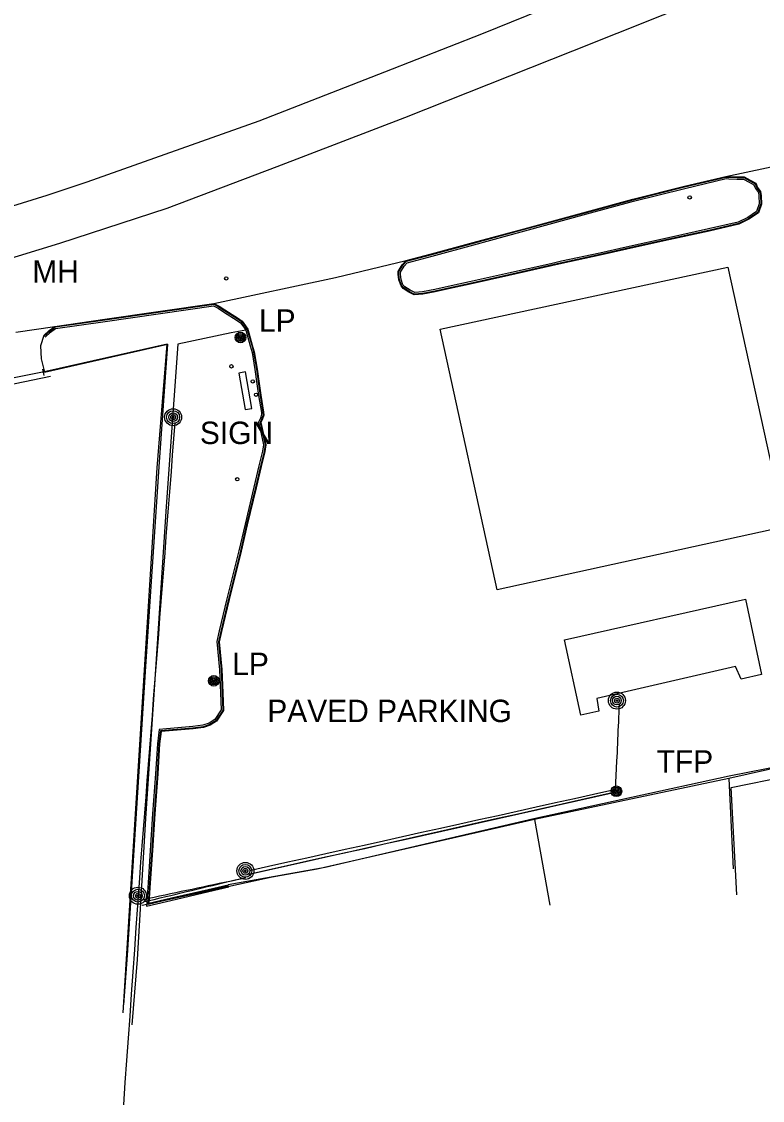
# Model space of a CAD drawing. Extents: x 368532 to 392481, y 10654822 to 10676899.
# Drawn here: x 389633 to 389798.4, y 10658712.6 to 10658953.5 of the extents above; entities that cross this region are included whole.
import ezdxf

# ---------------------------------------------------------------- set-up
doc = ezdxf.new("R2010")
doc.units = 0
for name, color, linetype in [('p_Catenary', 7, 'Continuous'), ('p_dtm sidewalk', 7, 'Continuous'), ('p_road - paved curb', 7, 'Continuous'), ('p_road general road feature', 7, 'Continuous'), ('p_road paint stripe', 7, 'Continuous'), ('p_structure building', 7, 'Continuous'), ('p_structure fence', 7, 'Continuous'), ('p_structure sign', 7, 'Continuous'), ('p_structure unidentified', 7, 'Continuous'), ('p_utility general pole', 7, 'Continuous'), ('p_utility_manhole', 7, 'Continuous')]:
    doc.layers.add(name, color=color, linetype=linetype)

msp = doc.modelspace()

# ---------------------------------------------------------------- linework, layer by layer
at = {"layer": 'p_Catenary'}
for points in [[(389658.95, 10658756.14), (389659.36, 10658762.23), (389659.64, 10658765.87), (389659.92, 10658769.5), (389660.2, 10658773.14), (389660.49, 10658776.77), (389660.77, 10658780.4), (389661.05, 10658784.04), (389661.34, 10658787.67), (389661.62, 10658791.31), (389661.9, 10658794.94), (389662.19, 10658798.58), (389662.47, 10658802.21), (389662.75, 10658805.84), (389663.04, 10658809.48), (389663.32, 10658813.11), (389663.6, 10658816.75), (389663.89, 10658820.38), (389664.17, 10658824.01), (389664.45, 10658827.65), (389664.74, 10658831.28), (389665.02, 10658834.92), (389665.3, 10658838.55), (389665.59, 10658842.18), (389665.87, 10658845.82), (389666.15, 10658849.45), (389666.44, 10658853.09), (389666.72, 10658856.72), (389667, 10658860.35), (389667.29, 10658863.99)], [(389765.63, 10658782.1), (389765.77, 10658785.19), (389765.92, 10658788.35), (389765.96, 10658789.33), (389766.01, 10658790.31), (389766.05, 10658791.3), (389766.1, 10658792.28), (389766.14, 10658793.26), (389766.19, 10658794.24), (389766.23, 10658795.22), (389766.28, 10658796.2), (389766.32, 10658797.19), (389766.36, 10658798.17), (389766.41, 10658799.15), (389766.45, 10658800.13), (389766.5, 10658801.25)], [(389683.87, 10658763.99), (389688.14, 10658764.93), (389692.41, 10658765.88), (389696.68, 10658766.83), (389700.95, 10658767.77), (389705.22, 10658768.72), (389709.49, 10658769.66), (389713.76, 10658770.61), (389718.03, 10658771.55), (389722.29, 10658772.5), (389726.56, 10658773.45), (389730.83, 10658774.39), (389735.1, 10658775.34), (389739.37, 10658776.28), (389743.64, 10658777.23), (389747.91, 10658778.17), (389752.18, 10658779.12), (389756.44, 10658780.07), (389760.71, 10658781.01), (389764.98, 10658781.96)], [(389683.74, 10658763.15), (389688, 10658764.11), (389692.27, 10658765.07), (389696.54, 10658766.03), (389700.81, 10658766.99), (389705.08, 10658767.95), (389709.34, 10658768.91), (389713.61, 10658769.87), (389717.88, 10658770.83), (389722.15, 10658771.79), (389726.42, 10658772.75), (389730.68, 10658773.71), (389734.95, 10658774.66), (389739.22, 10658775.62), (389743.49, 10658776.58), (389747.76, 10658777.54), (389752.02, 10658778.5), (389756.29, 10658779.46), (389760.56, 10658780.42), (389764.83, 10658781.38)], [(389683.83, 10658763.15), (389688.13, 10658764.11), (389692.43, 10658765.08), (389696.73, 10658766.04), (389701.03, 10658767), (389705.32, 10658767.96), (389709.62, 10658768.92), (389713.92, 10658769.89), (389718.22, 10658770.85), (389722.51, 10658771.81), (389726.81, 10658772.77), (389731.11, 10658773.73), (389735.41, 10658774.7), (389739.7, 10658775.66), (389744, 10658776.62), (389748.3, 10658777.58), (389752.6, 10658778.54), (389756.9, 10658779.51), (389761.19, 10658780.47), (389765.49, 10658781.43)], [(389660.19, 10658757.52), (389661.4, 10658757.78), (389662.6, 10658758.03), (389663.81, 10658758.29), (389665.01, 10658758.55), (389666.22, 10658758.8), (389667.43, 10658759.06), (389668.63, 10658759.32), (389669.84, 10658759.57), (389671.04, 10658759.83), (389672.25, 10658760.08), (389673.45, 10658760.34), (389674.66, 10658760.6), (389675.86, 10658760.85), (389677.07, 10658761.11), (389678.27, 10658761.37), (389679.48, 10658761.62), (389680.68, 10658761.88), (389681.89, 10658762.13), (389683.09, 10658762.39)], [(389660.45, 10658757.02), (389661.45, 10658757.26), (389662.61, 10658757.53), (389663.96, 10658757.86), (389665.16, 10658758.15), (389666.32, 10658758.42), (389667.48, 10658758.7), (389668.64, 10658758.98), (389669.8, 10658759.26), (389670.96, 10658759.54), (389672.13, 10658759.81), (389673.29, 10658760.09), (389674.45, 10658760.37), (389675.61, 10658760.65), (389676.77, 10658760.93), (389677.93, 10658761.21), (389679.09, 10658761.48), (389680.25, 10658761.76), (389682.31, 10658762.26), (389682.71, 10658762.35)], [(389655.8, 10658711.68), (389656.15, 10658716.62), (389656.5, 10658721.56), (389656.85, 10658726.51), (389657.2, 10658731.45), (389657.55, 10658736.39), (389657.9, 10658741.33), (389658.25, 10658746.27), (389658.6, 10658751.21), (389658.96, 10658756.15)]]:
    msp.add_lwpolyline(points, dxfattribs=at)
at = {"layer": 'p_dtm sidewalk'}
for p, q in [((389679.78, 10658884.02), (389667.91, 10658881.52)), ((389683.07, 10658884.59), (389679.78, 10658884.02)), ((389667.91, 10658881.52), (389665.26, 10658845.22)), ((389665.26, 10658845.22), (389662.61, 10658804.38)), ((389662.61, 10658804.38), (389660.64, 10658775.56)), ((389660.64, 10658775.56), (389658.77, 10658744.11)), ((389658.77, 10658744.11), (389657.64, 10658729.54))]:
    msp.add_line(p, q, dxfattribs=at)
at = {"layer": 'p_road - paved curb'}
for p, q in [((389790.22, 10658918.94), (389837.33, 10658928.87)), ((389769.5, 10658913.89), (389780.99, 10658916.75)), ((389780.99, 10658916.75), (389790.22, 10658918.94)), ((389781.03, 10658916.6), (389790.25, 10658918.79)), ((389781.11, 10658916.26), (389790.34, 10658918.45)), ((389769.54, 10658913.74), (389781.03, 10658916.6)), ((389769.63, 10658913.41), (389781.11, 10658916.26)), ((389759.09, 10658911.05), (389769.5, 10658913.89)), ((389759.13, 10658910.91), (389769.54, 10658913.74)), ((389759.22, 10658910.57), (389769.63, 10658913.41)), ((389745.22, 10658907.28), (389759.09, 10658911.05)), ((389745.26, 10658907.14), (389759.13, 10658910.91)), ((389745.35, 10658906.8), (389759.22, 10658910.57)), ((389733.84, 10658904.17), (389745.22, 10658907.28)), ((389733.88, 10658904.03), (389745.26, 10658907.14)), ((389733.97, 10658903.69), (389745.35, 10658906.8)), ((389724.52, 10658901.64), (389733.84, 10658904.17)), ((389724.56, 10658901.5), (389733.88, 10658904.03)), ((389724.65, 10658901.16), (389733.97, 10658903.69)), ((389703.06, 10658896.38), (389718.88, 10658900.14)), ((389718.88, 10658900.14), (389724.52, 10658901.64)), ((389718.96, 10658900.01), (389724.56, 10658901.5)), ((389719.1, 10658899.68), (389724.65, 10658901.16)), ((389675.91, 10658890.55), (389703.06, 10658896.38)), ((389651.58, 10658887.08), (389675.91, 10658890.55)), ((389651.6, 10658886.93), (389675.93, 10658890.4)), ((389651.65, 10658886.59), (389675.81, 10658890.03)), ((389631.73, 10658884.14), (389640.38, 10658885.47)), ((389640.38, 10658885.47), (389651.58, 10658887.08)), ((389640.45, 10658885.33), (389651.6, 10658886.93)), ((389640.57, 10658884.99), (389651.65, 10658886.59))]:
    msp.add_line(p, q, dxfattribs=at)
at = {"layer": 'p_road general road feature'}
for p, q in [((389790.22, 10658918.94), (389790.9, 10658918.91)), ((389790.25, 10658918.79), (389790.89, 10658918.76)), ((389790.34, 10658918.45), (389790.88, 10658918.41)), ((389790.88, 10658918.41), (389792.72, 10658918.37)), ((389790.89, 10658918.76), (389792.73, 10658918.72)), ((389790.9, 10658918.91), (389792.73, 10658918.87)), ((389792.72, 10658918.37), (389794.16, 10658918.32)), ((389792.73, 10658918.87), (389794.29, 10658918.82)), ((389792.73, 10658918.72), (389794.25, 10658918.67)), ((389794.16, 10658918.32), (389795.41, 10658917.67)), ((389794.25, 10658918.67), (389795.57, 10658917.98)), ((389794.29, 10658918.82), (389795.64, 10658918.11)), ((389795.41, 10658917.67), (389796.52, 10658917.07)), ((389795.57, 10658917.98), (389796.79, 10658917.32)), ((389795.64, 10658918.11), (389796.91, 10658917.43)), ((389796.52, 10658917.07), (389796.85, 10658916.25)), ((389796.79, 10658917.32), (389797.16, 10658916.43)), ((389796.91, 10658917.43), (389797.29, 10658916.5)), ((389796.85, 10658916.25), (389797.51, 10658915.36)), ((389797.16, 10658916.43), (389797.85, 10658915.49)), ((389797.29, 10658916.5), (389797.99, 10658915.55)), ((389797.51, 10658915.36), (389797.61, 10658914.62)), ((389797.61, 10658914.62), (389797.71, 10658912.85)), ((389797.85, 10658915.49), (389797.96, 10658914.66)), ((389797.96, 10658914.66), (389798.07, 10658912.8)), ((389797.99, 10658915.55), (389798.11, 10658914.67)), ((389798.11, 10658914.67), (389798.22, 10658912.78)), ((389797.71, 10658912.85), (389797.1, 10658911.12)), ((389798.07, 10658912.8), (389797.4, 10658910.9)), ((389798.22, 10658912.78), (389797.52, 10658910.8)), ((389795.15, 10658909.81), (389792.98, 10658908.74)), ((389795.32, 10658909.51), (389793.1, 10658908.41)), ((389797.1, 10658911.12), (389795.15, 10658909.81)), ((389797.4, 10658910.9), (389795.32, 10658909.51)), ((389797.52, 10658910.8), (389795.4, 10658909.38)), ((389786.39, 10658907.23), (389777.4, 10658905.26)), ((389792.98, 10658908.74), (389786.39, 10658907.23)), ((389793.1, 10658908.41), (389786.47, 10658906.89)), ((389793.15, 10658908.27), (389786.5, 10658906.74)), ((389795.4, 10658909.38), (389793.15, 10658908.27)), ((389777.4, 10658905.26), (389767.99, 10658903.18)), ((389777.48, 10658904.92), (389768.07, 10658902.84)), ((389777.51, 10658904.77), (389768.1, 10658902.69)), ((389786.47, 10658906.89), (389777.48, 10658904.92)), ((389786.5, 10658906.74), (389777.51, 10658904.77)), ((389767.99, 10658903.18), (389762.08, 10658901.82)), ((389768.07, 10658902.84), (389762.16, 10658901.48)), ((389768.1, 10658902.69), (389762.19, 10658901.33)), ((389718, 10658899.22), (389718.88, 10658900.14)), ((389718.12, 10658899.13), (389718.96, 10658900.01)), ((389753.53, 10658899.99), (389751.17, 10658899.45)), ((389762.08, 10658901.82), (389753.53, 10658899.99)), ((389762.16, 10658901.48), (389753.61, 10658899.65)), ((389762.19, 10658901.33), (389753.64, 10658899.5)), ((389717.07, 10658897.05), (389717.1, 10658897.72)), ((389717.1, 10658897.72), (389718, 10658899.22)), ((389717.22, 10658897.06), (389717.25, 10658897.68)), ((389717.25, 10658897.68), (389718.12, 10658899.13)), ((389717.57, 10658897.08), (389717.59, 10658897.57)), ((389717.59, 10658897.57), (389718.4, 10658898.91)), ((389718.4, 10658898.91), (389719.1, 10658899.68)), ((389751.17, 10658899.45), (389741.7, 10658897.32)), ((389751.25, 10658899.11), (389741.78, 10658896.98)), ((389751.28, 10658898.96), (389741.81, 10658896.83)), ((389753.61, 10658899.65), (389751.25, 10658899.11)), ((389753.64, 10658899.5), (389751.28, 10658898.96)), ((389717.25, 10658895.82), (389717.07, 10658897.05)), ((389717.4, 10658895.86), (389717.22, 10658897.06)), ((389717.71, 10658894.5), (389717.25, 10658895.82)), ((389717.84, 10658894.58), (389717.4, 10658895.86)), ((389717.74, 10658895.94), (389717.57, 10658897.08)), ((389718.15, 10658894.76), (389717.74, 10658895.94)), ((389733.03, 10658895.4), (389728.23, 10658894.36)), ((389733.11, 10658895.06), (389728.31, 10658894.02)), ((389741.7, 10658897.32), (389733.03, 10658895.4)), ((389741.78, 10658896.98), (389733.11, 10658895.06)), ((389741.81, 10658896.83), (389733.14, 10658894.91)), ((389718.2, 10658893.95), (389717.71, 10658894.5)), ((389718.3, 10658894.06), (389717.84, 10658894.58)), ((389718.53, 10658894.33), (389718.15, 10658894.76)), ((389719.47, 10658893.12), (389718.2, 10658893.95)), ((389719.55, 10658893.25), (389718.3, 10658894.06)), ((389719.73, 10658893.55), (389718.53, 10658894.33)), ((389720.65, 10658892.49), (389719.47, 10658893.12)), ((389720.68, 10658892.64), (389719.55, 10658893.25)), ((389720.76, 10658893), (389719.73, 10658893.55)), ((389722.58, 10658892.65), (389720.65, 10658892.49)), ((389722.56, 10658892.8), (389720.68, 10658892.64)), ((389722.51, 10658893.15), (389720.76, 10658893)), ((389725.26, 10658893.69), (389722.51, 10658893.15)), ((389725.33, 10658893.35), (389722.56, 10658892.8)), ((389725.36, 10658893.2), (389722.58, 10658892.65)), ((389728.23, 10658894.36), (389725.26, 10658893.69)), ((389728.31, 10658894.02), (389725.33, 10658893.35)), ((389728.34, 10658893.87), (389725.36, 10658893.2)), ((389733.14, 10658894.91), (389728.34, 10658893.87)), ((389675.91, 10658890.55), (389677.12, 10658889.96)), ((389675.93, 10658890.4), (389677.05, 10658889.83)), ((389675.81, 10658890.03), (389676.88, 10658889.52)), ((389676.88, 10658889.52), (389678.09, 10658888.73)), ((389677.05, 10658889.83), (389678.28, 10658889.02)), ((389677.12, 10658889.96), (389678.36, 10658889.15)), ((389678.09, 10658888.73), (389681.13, 10658886.79)), ((389678.28, 10658889.02), (389681.32, 10658887.08)), ((389678.36, 10658889.15), (389681.4, 10658887.21)), ((389639.17, 10658884.55), (389640.38, 10658885.47)), ((389681.13, 10658886.79), (389681.87, 10658886.29)), ((389681.32, 10658887.08), (389682.12, 10658886.54)), ((389681.4, 10658887.21), (389682.23, 10658886.65)), ((389681.87, 10658886.29), (389682.6, 10658885.26)), ((389682.12, 10658886.54), (389682.89, 10658885.46)), ((389682.23, 10658886.65), (389683.01, 10658885.55)), ((389682.89, 10658885.46), (389683.39, 10658884.75)), ((389683.01, 10658885.55), (389683.53, 10658884.81)), ((389637.94, 10658883.4), (389637.22, 10658881.09)), ((389637.94, 10658883.4), (389639.17, 10658884.55)), ((389638.04, 10658883.29), (389639.26, 10658884.42)), ((389638.28, 10658883.03), (389639.48, 10658884.16)), ((389639.26, 10658884.42), (389640.45, 10658885.33)), ((389639.48, 10658884.16), (389640.57, 10658884.99)), ((389682.6, 10658885.26), (389683.07, 10658884.59)), ((389683.07, 10658884.59), (389684.02, 10658881.15)), ((389683.39, 10658884.75), (389684.36, 10658881.25)), ((389683.53, 10658884.81), (389684.5, 10658881.29)), ((389637.22, 10658881.09), (389637.35, 10658878.22)), ((389638.1, 10658875.25), (389665.55, 10658881.47)), ((389665.55, 10658881.47), (389663.63, 10658854.1)), ((389684.02, 10658881.15), (389684.46, 10658879.65)), ((389684.36, 10658881.25), (389684.8, 10658879.73)), ((389684.5, 10658881.29), (389684.95, 10658879.76)), ((389637.35, 10658878.22), (389638.1, 10658875.25)), ((389684.46, 10658879.65), (389685.08, 10658875.86)), ((389684.8, 10658879.73), (389685.42, 10658875.91)), ((389684.95, 10658879.76), (389685.57, 10658875.93)), ((389685.08, 10658875.86), (389685.52, 10658872.61)), ((389685.42, 10658875.91), (389685.86, 10658872.66)), ((389685.57, 10658875.93), (389686.01, 10658872.68)), ((389685.52, 10658872.61), (389685.92, 10658870)), ((389685.86, 10658872.66), (389686.26, 10658870.06)), ((389686.01, 10658872.68), (389686.41, 10658870.08)), ((389685.92, 10658870), (389686.52, 10658866.23)), ((389686.26, 10658870.06), (389686.87, 10658866.27)), ((389686.41, 10658870.08), (389687.02, 10658866.29)), ((389686.52, 10658866.23), (389686.56, 10658865.71)), ((389686.87, 10658866.27), (389686.92, 10658865.67)), ((389687.02, 10658866.29), (389687.07, 10658865.65)), ((389686.34, 10658865), (389685.87, 10658864.07)), ((389685.87, 10658864.07), (389686.25, 10658862.53)), ((389686.66, 10658864.87), (389686.24, 10658864.03)), ((389686.24, 10658864.03), (389686.59, 10658862.61)), ((389686.56, 10658865.71), (389686.34, 10658865)), ((389686.8, 10658864.81), (389686.4, 10658864.01)), ((389686.4, 10658864.01), (389686.74, 10658862.64)), ((389686.92, 10658865.67), (389686.66, 10658864.87)), ((389687.07, 10658865.65), (389686.8, 10658864.81)), ((389686.25, 10658862.53), (389687.01, 10658858.99)), ((389686.59, 10658862.61), (389687.37, 10658859)), ((389686.74, 10658862.64), (389687.52, 10658859)), ((389687.01, 10658858.99), (389686.79, 10658857.63)), ((389687.37, 10658859), (389687.13, 10658857.56)), ((389687.52, 10658859), (389687.28, 10658857.53)), ((389686.79, 10658857.63), (389685.96, 10658854.31)), ((389687.13, 10658857.56), (389686.3, 10658854.23)), ((389687.28, 10658857.53), (389686.45, 10658854.19)), ((389663.63, 10658854.1), (389660.68, 10658809.53)), ((389685.96, 10658854.31), (389684.86, 10658849.55)), ((389686.3, 10658854.23), (389685.2, 10658849.47)), ((389686.45, 10658854.19), (389685.35, 10658849.44)), ((389684.86, 10658849.55), (389682.88, 10658841.28)), ((389685.2, 10658849.47), (389683.22, 10658841.2)), ((389685.35, 10658849.44), (389683.37, 10658841.17)), ((389682.88, 10658841.28), (389681.51, 10658835.37)), ((389683.22, 10658841.2), (389681.85, 10658835.28)), ((389683.37, 10658841.17), (389682, 10658835.25)), ((389681.51, 10658835.37), (389678.85, 10658824.62)), ((389681.85, 10658835.28), (389679.19, 10658824.54)), ((389682, 10658835.25), (389679.34, 10658824.5)), ((389678.85, 10658824.62), (389677.14, 10658817.45)), ((389679.19, 10658824.54), (389677.48, 10658817.36)), ((389679.34, 10658824.5), (389677.63, 10658817.33)), ((389677.14, 10658817.45), (389676.58, 10658815.08)), ((389677.48, 10658817.36), (389676.94, 10658815.06)), ((389677.63, 10658817.33), (389677.09, 10658815.05)), ((389676.58, 10658815.08), (389677.18, 10658808.8)), ((389676.94, 10658815.06), (389677.53, 10658808.83)), ((389677.09, 10658815.05), (389677.68, 10658808.84)), ((389660.68, 10658809.53), (389656.54, 10658745.04)), ((389677.18, 10658808.8), (389677.43, 10658803.64)), ((389677.53, 10658808.83), (389677.78, 10658803.65)), ((389677.68, 10658808.84), (389677.93, 10658803.66)), ((389677.43, 10658803.64), (389677.56, 10658799.81)), ((389677.78, 10658803.65), (389677.92, 10658799.71)), ((389677.93, 10658803.66), (389678.07, 10658799.67)), ((389677.56, 10658799.81), (389676.13, 10658797.66)), ((389677.92, 10658799.71), (389676.38, 10658797.4)), ((389678.07, 10658799.67), (389676.49, 10658797.29)), ((389673.49, 10658796.41), (389671.23, 10658796.13)), ((389674.89, 10658796.88), (389673.49, 10658796.41)), ((389675.05, 10658796.56), (389673.57, 10658796.07)), ((389675.11, 10658796.42), (389673.6, 10658795.92)), ((389676.13, 10658797.66), (389674.89, 10658796.88)), ((389676.38, 10658797.4), (389675.05, 10658796.56)), ((389676.49, 10658797.29), (389675.11, 10658796.42)), ((389663.69, 10658795.47), (389663.31, 10658792.29)), ((389664.01, 10658795.15), (389663.66, 10658792.25)), ((389671.23, 10658796.13), (389663.69, 10658795.47)), ((389664.14, 10658795.01), (389663.81, 10658792.24)), ((389671.26, 10658795.78), (389664.01, 10658795.15)), ((389671.28, 10658795.63), (389664.14, 10658795.01)), ((389673.57, 10658796.07), (389671.26, 10658795.78)), ((389673.6, 10658795.92), (389671.28, 10658795.63)), ((389663.31, 10658792.29), (389662.88, 10658785.56)), ((389663.66, 10658792.25), (389663.23, 10658785.54)), ((389663.81, 10658792.24), (389663.38, 10658785.53)), ((389790.95, 10658785.08), (389823.83, 10658791.56)), ((389791.41, 10658782.48), (389832.52, 10658790.95)), ((389662.88, 10658785.56), (389662.25, 10658776.65)), ((389663.23, 10658785.54), (389662.6, 10658776.63)), ((389663.38, 10658785.53), (389662.75, 10658776.62)), ((389747.36, 10658775.6), (389790.95, 10658785.08)), ((389792.68, 10658758.54), (389791.41, 10658782.48)), ((389662.25, 10658776.65), (389661.72, 10658768.45)), ((389662.6, 10658776.63), (389662.07, 10658768.43)), ((389662.75, 10658776.62), (389662.22, 10658768.42)), ((389700.76, 10658764.72), (389747.36, 10658775.6)), ((389661.72, 10658768.45), (389661.22, 10658761.25)), ((389662.07, 10658768.43), (389661.57, 10658761.23)), ((389662.22, 10658768.42), (389661.72, 10658761.22)), ((389679.12, 10658760.85), (389700.76, 10658764.72)), ((389661.22, 10658761.25), (389660.89, 10658756.04)), ((389661.57, 10658761.23), (389661.27, 10658756.49)), ((389661.72, 10658761.22), (389661.43, 10658756.68)), ((389674.67, 10658759.76), (389679.13, 10658760.79)), ((389674.7, 10658759.61), (389679.16, 10658760.64)), ((389674.78, 10658759.27), (389679.24, 10658760.3)), ((389661.27, 10658756.49), (389667.49, 10658757.93)), ((389661.43, 10658756.68), (389667.46, 10658758.08)), ((389667.46, 10658758.08), (389674.67, 10658759.76)), ((389667.49, 10658757.93), (389674.7, 10658759.61)), ((389667.57, 10658757.59), (389674.78, 10658759.27)), ((389660.89, 10658756.04), (389667.57, 10658757.59)), ((389656.54, 10658745.04), (389655.77, 10658733.95))]:
    msp.add_line(p, q, dxfattribs=at)
at = {"layer": 'p_road paint stripe'}
for p, q in [((389760.78, 10658960.89), (389735.67, 10658950.73)), ((389793.12, 10658961.76), (389755.96, 10658946.89)), ((389735.67, 10658950.73), (389714.05, 10658942.26)), ((389755.96, 10658946.89), (389718.48, 10658932.03)), ((389714.05, 10658942.26), (389685.94, 10658931.31)), ((389685.94, 10658931.31), (389647.57, 10658917.66)), ((389718.48, 10658932.03), (389690, 10658921.11)), ((389690, 10658921.11), (389665.4, 10658911.8)), ((389647.57, 10658917.66), (389638.61, 10658914.68)), ((389638.61, 10658914.68), (389609.38, 10658905.61)), ((389665.4, 10658911.8), (389641.43, 10658903.99)), ((389641.43, 10658903.99), (389612.38, 10658895))]:
    msp.add_line(p, q, dxfattribs=at)
at = {"layer": 'p_structure building'}
for points in [[(389790.71, 10658898.71), (389803.39, 10658840.7), (389739.18, 10658826.66), (389726.45, 10658884.86)], [(389754.18, 10658815.5), (389794.61, 10658824.53), (389798.23, 10658807.75), (389793.64, 10658806.69), (389792.4, 10658809.54), (389761.46, 10658802.41), (389761.91, 10658799.54), (389757.84, 10658798.69)]]:
    msp.add_lwpolyline(points, close=True, dxfattribs=at)
at = {"layer": 'p_structure fence'}
for p, q in [((389665.49, 10658881.49), (389638.37, 10658875.39)), ((389663.26, 10658853.88), (389665.49, 10658881.49)), ((389637.64, 10658875.93), (389637.99, 10658874.47)), ((389638.37, 10658875.39), (389608.76, 10658869.54)), ((389658.8, 10658782.56), (389663.26, 10658853.88)), ((389804.83, 10658787.62), (389790.89, 10658784.49)), ((389790.89, 10658784.49), (389747.51, 10658775.33)), ((389790.89, 10658784.49), (389791.89, 10658764.38)), ((389655.69, 10658732.21), (389658.8, 10658782.56)), ((389747.51, 10658775.33), (389699.01, 10658764.24)), ((389747.51, 10658775.33), (389750.93, 10658756.21)), ((389699.01, 10658764.24), (389688.93, 10658762.46)), ((389688.93, 10658762.46), (389659.91, 10658756.15))]:
    msp.add_line(p, q, dxfattribs=at)
at = {"layer": 'p_structure sign'}
for p, q in [((389682.95, 10658875.31), (389681.47, 10658875.05)), ((389681.47, 10658875.05), (389682.89, 10658866.88)), ((389684.37, 10658867.14), (389682.95, 10658875.31)), ((389682.89, 10658866.88), (389684.37, 10658867.14))]:
    msp.add_line(p, q, dxfattribs=at)
at = {"layer": 'p_structure unidentified'}
msp.add_line((389639.41, 10658874.25), (389608.68, 10658867.9), dxfattribs=at)
for centre in [(389782.16, 10658914.25), (389678.69, 10658896.17), (389679.85, 10658876.54), (389684.6, 10658873.18), (389685.35, 10658870.21), (389681.15, 10658851.34)]:
    msp.add_circle(centre, 0.375, dxfattribs=at)
at = {"layer": 'p_utility general pole'}
for centre, radius in [((389681.87, 10658882.97), 1.19), ((389681.87, 10658882.97), 0.901), ((389681.87, 10658882.97), 0.608), ((389681.87, 10658882.97), 0.337), ((389681.87, 10658882.97), 0.12), ((389666.82, 10658865.19), 1.9), ((389666.82, 10658865.19), 1.44), ((389666.82, 10658865.19), 0.973), ((389666.82, 10658865.19), 0.539), ((389666.82, 10658865.19), 0.192), ((389675.9, 10658806.31), 1.19), ((389675.9, 10658806.31), 0.901), ((389675.9, 10658806.31), 0.608), ((389675.9, 10658806.31), 0.337), ((389675.9, 10658806.31), 0.12), ((389765.92, 10658801.9), 1.9), ((389765.92, 10658801.9), 1.44), ((389765.92, 10658801.9), 0.973), ((389765.92, 10658801.9), 0.539), ((389765.92, 10658801.9), 0.192), ((389765.8, 10658781.65), 1.19), ((389765.8, 10658781.65), 0.901), ((389765.8, 10658781.65), 0.608), ((389765.8, 10658781.65), 0.337), ((389765.8, 10658781.65), 0.12), ((389682.95, 10658763.89), 1.9), ((389682.95, 10658763.89), 1.44), ((389682.95, 10658763.89), 0.973), ((389682.95, 10658763.89), 0.539), ((389682.95, 10658763.89), 0.192), ((389658.96, 10658758.34), 1.9), ((389658.96, 10658758.34), 1.44), ((389658.96, 10658758.34), 0.973), ((389658.96, 10658758.34), 0.539), ((389658.96, 10658758.34), 0.192)]:
    msp.add_circle(centre, radius, dxfattribs=at)

# ---------------------------------------------------------------- texts
at = {"layer": 'p_road general road feature'}
msp.add_text(' PAVED PARKING', height=5, dxfattribs=at).set_placement((389685.99, 10658797.11))
at = {"layer": 'p_structure sign'}
msp.add_text(' SIGN', height=5, dxfattribs=at).set_placement((389670.94, 10658859.19))
at = {"layer": 'p_utility general pole'}
for s, p in [('LP', (389685.99, 10658884.26)), ('LP', (389680.02, 10658807.6)), ('TFP', (389774.78, 10658785.83))]:
    msp.add_text(s, height=5, dxfattribs=at).set_placement(p)
at = {"layer": 'p_utility_manhole'}
msp.add_text('MH', height=5, dxfattribs=at).set_placement((389635.38, 10658895.23))

doc.saveas('drawing.dxf')
